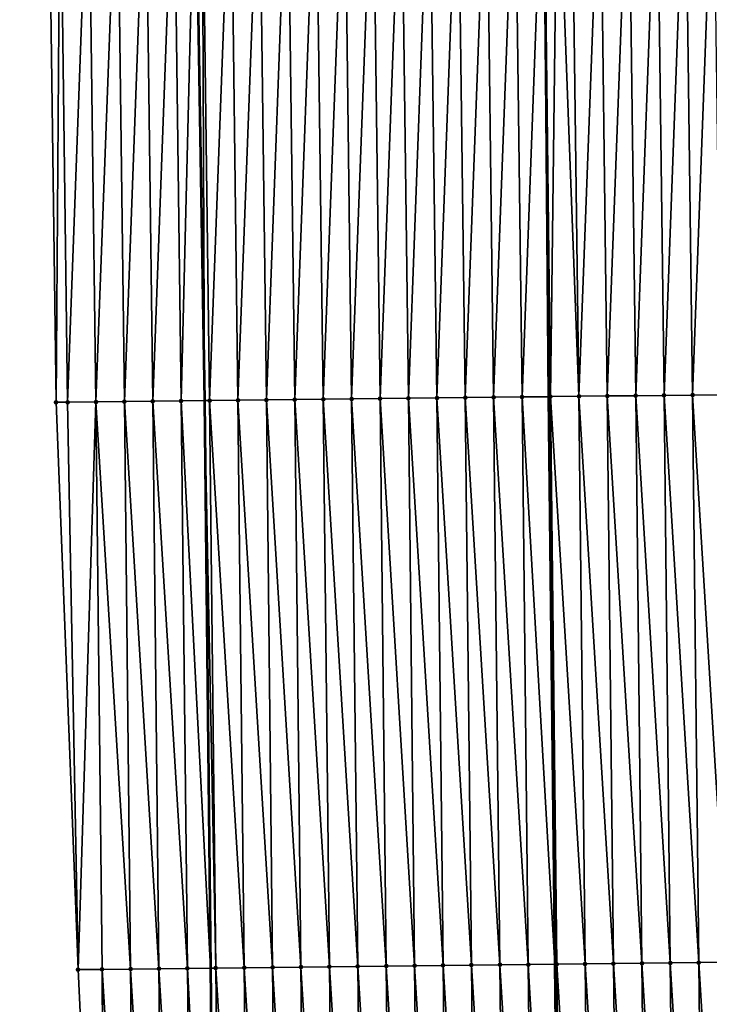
# Model space of a CAD drawing. Header units: feet. Extents: x 2007189 to 2022806, y 818621 to 837694.
# Tile 512 of 656: x 2011316 to 2011340, y 832125 to 832160. Entities that reach past the tile are written whole.
import ezdxf

# ---------------------------------------------------------------- set-up
doc = ezdxf.new("R2010")
doc.units = ezdxf.units.FT
doc.header["$MEASUREMENT"] = 0
for name, color, linetype, lineweight in [('EP_Travel Lane', 172, 'Continuous', 53), ('Road Shots', 141, 'Continuous', 100), ('Road X-Section', 40, 'Continuous', 13), ('STRIPING', 60, 'Continuous', 53)]:
    doc.layers.add(name, color=color, linetype=linetype, lineweight=lineweight)
doc.layers.add('I-77-MM17-21_SB-Surface-Border', color=7, linetype='Continuous')
doc.layers.add('I-77-MM17-21_SB-Surface-TIN', color=7, linetype='Continuous')

msp = doc.modelspace()

# ---------------------------------------------------------------- linework, layer by layer
at = {"layer": 'EP_Travel Lane'}
msp.add_polyline3d([(2011320.229404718, 832326.6001406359, 312.6633552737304), (2011320.433561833, 832306.6063565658, 313.1193621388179), (2011320.637717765, 832286.612688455, 313.5801420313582), (2011320.841858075, 832266.6205501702, 314.1038907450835), (2011321.04600702, 832246.627566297, 314.5928343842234), (2011321.25015646, 832226.6345338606, 315.0797791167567), (2011321.454310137, 832206.6410865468, 315.5496429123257), (2011321.658457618, 832186.6482460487, 316.0444922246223), (2011321.862608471, 832166.6550752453, 316.5257416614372), (2011322.19731269, 832146.6354123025, 317.0341236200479), (2011322.41078247, 832126.6427959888, 317.5340502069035), (2011322.624254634, 832106.6499563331, 318.0248017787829), (2011322.837730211, 832086.6567971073, 318.5024106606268), (2011323.04584078, 832066.6776589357, 318.9931472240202)], dxfattribs=at)
at = {"layer": 'I-77-MM17-21_SB-Surface-Border', "color": 3, "linetype": 'Continuous', "lineweight": -3}
msp.add_polyline3d([(2011321.215974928, 832066.6576875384, 318.9463018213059), (2011320.000191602, 832086.6238370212, 318.4208472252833), (2011318.692486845, 832106.6042119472, 317.9087439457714), (2011317.744408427, 832126.5883094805, 317.3882814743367), (2011316.97201691, 832146.5747154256, 316.8838743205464), (2011316.705161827, 832166.601694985, 316.372026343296), (2011316.399777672, 832186.5931513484, 315.8603220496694), (2011315.963001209, 832206.5836005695, 315.3592159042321), (2011315.691599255, 832226.5764894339, 314.8930111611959), (2011315.945215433, 832246.5744630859, 314.4280762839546), (2011316.23489228, 832266.572610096, 313.9559899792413), (2011316.927647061, 832286.5743075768, 313.4703408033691), (2011316.609015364, 832306.5666513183, 313.000406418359), (2011317.983130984, 832326.5768164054, 312.5933194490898)], dxfattribs=at)
at = {"layer": 'I-77-MM17-21_SB-Surface-TIN', "color": 128, "linetype": 'Continuous', "lineweight": -3}
for points in [[(2011320.374197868, 832146.6144924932, 316.9922807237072), (2011321.117912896, 832166.6475148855, 316.5096103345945), (2011320.117965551, 832166.6372319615, 316.4825510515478)], [(2011320.374197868, 832146.6144924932, 316.9922807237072), (2011321.374131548, 832146.6260258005, 317.0176676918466), (2011321.117912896, 832166.6475148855, 316.5096103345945)], [(2011321.374131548, 832146.6260258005, 317.0176676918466), (2011321.862608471, 832166.6550752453, 316.5257416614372), (2011321.117912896, 832166.6475148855, 316.5096103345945)], [(2011321.374131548, 832146.6260258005, 317.0176676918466), (2011322.19731269, 832146.6354123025, 317.0341236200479), (2011321.862608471, 832166.6550752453, 316.5257416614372)], [(2011322.117861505, 832166.6576666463, 316.531270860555), (2011321.862608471, 832166.6550752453, 316.5257416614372), (2011322.19731269, 832146.6354123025, 317.0341236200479)], [(2011322.374066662, 832146.637427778, 317.0376570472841), (2011323.117808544, 832166.6679813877, 316.5596397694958), (2011322.117861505, 832166.6576666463, 316.531270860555)], [(2011322.374066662, 832146.637427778, 317.0376570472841), (2011322.117861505, 832166.6576666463, 316.531270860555), (2011322.19731269, 832146.6354123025, 317.0341236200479)], [(2011322.374066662, 832146.637427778, 317.0376570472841), (2011323.373999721, 832146.6490179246, 317.0653801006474), (2011323.117808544, 832166.6679813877, 316.5596397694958)], [(2011323.373999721, 832146.6490179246, 317.0653801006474), (2011324.1177572, 832166.6781280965, 316.5810923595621), (2011323.117808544, 832166.6679813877, 316.5596397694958)], [(2011323.373999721, 832146.6490179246, 317.0653801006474), (2011324.373934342, 832146.6604649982, 317.0872228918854), (2011324.1177572, 832166.6781280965, 316.5810923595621)], [(2011324.373934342, 832146.6604649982, 317.0872228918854), (2011325.117705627, 832166.6882986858, 316.6035278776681), (2011324.1177572, 832166.6781280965, 316.5810923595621)], [(2011324.373934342, 832146.6604649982, 317.0872228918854), (2011325.373869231, 832146.671887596, 317.1080597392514), (2011325.117705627, 832166.6882986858, 316.6035278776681)], [(2011325.373869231, 832146.671887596, 317.1080597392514), (2011326.117655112, 832166.6983593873, 316.6214403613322), (2011325.117705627, 832166.6882986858, 316.6035278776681)], [(2011325.373869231, 832146.671887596, 317.1080597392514), (2011326.373804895, 832146.6832391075, 317.1259749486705), (2011326.117655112, 832166.6983593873, 316.6214403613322)], [(2011326.373804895, 832146.6832391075, 317.1259749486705), (2011327.117604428, 832166.7084375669, 316.6400722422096), (2011326.117655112, 832166.6983593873, 316.6214403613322)], [(2011326.373804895, 832146.6832391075, 317.1259749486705), (2011327.373739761, 832146.6946638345, 317.146899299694), (2011327.117604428, 832166.7084375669, 316.6400722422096)], [(2011327.373739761, 832146.6946638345, 317.146899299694), (2011328.117554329, 832166.7184550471, 316.6562057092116), (2011327.117604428, 832166.7084375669, 316.6400722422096)], [(2011327.373739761, 832146.6946638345, 317.146899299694), (2011328.373675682, 832146.7059917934, 317.1638465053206), (2011328.117554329, 832166.7184550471, 316.6562057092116)], [(2011328.373675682, 832146.7059917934, 317.1638465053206), (2011329.11750326, 832166.7285732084, 316.6764832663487), (2011328.117554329, 832166.7184550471, 316.6562057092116)], [(2011328.373675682, 832146.7059917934, 317.1638465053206), (2011329.37361122, 832146.7173549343, 317.182239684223), (2011329.11750326, 832166.7285732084, 316.6764832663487)], [(2011329.37361122, 832146.7173549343, 317.182239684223), (2011330.117452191, 832166.7386914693, 316.696764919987), (2011329.11750326, 832166.7285732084, 316.6764832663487)], [(2011329.37361122, 832146.7173549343, 317.182239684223), (2011330.373545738, 832146.7288114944, 317.2044723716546), (2011330.117452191, 832166.7386914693, 316.696764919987)], [(2011330.373545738, 832146.7288114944, 317.2044723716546), (2011331.117402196, 832166.7486980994, 316.7124517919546), (2011330.117452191, 832166.7386914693, 316.696764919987)], [(2011330.373545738, 832146.7288114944, 317.2044723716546), (2011331.373481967, 832146.7401112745, 317.2202614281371), (2011331.117402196, 832166.7486980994, 316.7124517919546)], [(2011331.373481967, 832146.7401112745, 317.2202614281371), (2011332.117350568, 832166.7588743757, 316.7351213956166), (2011331.117402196, 832166.7486980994, 316.7124517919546)], [(2011331.373481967, 832146.7401112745, 317.2202614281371), (2011332.37341751, 832146.751473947, 317.2386353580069), (2011332.117350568, 832166.7588743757, 316.7351213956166)], [(2011332.37341751, 832146.751473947, 317.2386353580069), (2011333.117297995, 832166.7691487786, 316.761829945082), (2011332.117350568, 832166.7588743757, 316.7351213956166)], [(2011332.37341751, 832146.751473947, 317.2386353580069), (2011333.373351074, 832146.7630178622, 317.2644583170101), (2011333.117297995, 832166.7691487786, 316.761829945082)], [(2011333.373351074, 832146.7630178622, 317.2644583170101), (2011334.117245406, 832166.7794249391, 316.7886108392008), (2011333.117297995, 832166.7691487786, 316.761829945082)], [(2011333.373351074, 832146.7630178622, 317.2644583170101), (2011334.309262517, 832146.7737669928, 317.2863401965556), (2011334.117245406, 832166.7794249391, 316.7886108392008)], [(2011334.117245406, 832166.7794249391, 316.7886108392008), (2011334.309262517, 832146.7737669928, 317.2863401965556), (2011334.140194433, 832166.7796611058, 316.7892389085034)], [(2011334.373285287, 832146.7745023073, 317.2878370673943), (2011334.625659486, 832166.7846569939, 316.8025251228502), (2011334.140194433, 832166.7796611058, 316.7892389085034)], [(2011334.373285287, 832146.7745023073, 317.2878370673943), (2011334.140194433, 832166.7796611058, 316.7892389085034), (2011334.309262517, 832146.7737669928, 317.2863401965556)], [(2011334.373285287, 832146.7745023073, 317.2878370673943), (2011335.373216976, 832146.7862180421, 317.3207217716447), (2011334.625659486, 832166.7846569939, 316.8025251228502)], [(2011335.373216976, 832146.7862180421, 317.3207217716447), (2011335.117192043, 832166.7897814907, 316.8187006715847), (2011334.625659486, 832166.7846569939, 316.8025251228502)], [(2011335.373216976, 832146.7862180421, 317.3207217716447), (2011336.117140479, 832166.7999510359, 316.8410932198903), (2011335.117192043, 832166.7897814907, 316.8187006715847)], [(2011335.373216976, 832146.7862180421, 317.3207217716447), (2011336.373150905, 832146.7977285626, 317.3451722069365), (2011336.117140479, 832166.7999510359, 316.8410932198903)], [(2011336.373150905, 832146.7977285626, 317.3451722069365), (2011337.117089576, 832166.8100520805, 316.8606662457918), (2011336.117140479, 832166.7999510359, 316.8410932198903)], [(2011336.373150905, 832146.7977285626, 317.3451722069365), (2011337.373086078, 832146.8091250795, 317.3649371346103), (2011337.117089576, 832166.8100520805, 316.8606662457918)], [(2011337.373086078, 832146.8091250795, 317.3649371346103), (2011338.11703787, 832166.8202364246, 316.8836679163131), (2011337.117089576, 832166.8100520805, 316.8606662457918)], [(2011337.373086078, 832146.8091250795, 317.3649371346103), (2011338.373020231, 832146.8206150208, 317.3885417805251), (2011338.11703787, 832166.8202364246, 316.8836679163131)], [(2011338.373020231, 832146.8206150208, 317.3885417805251), (2011339.116986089, 832166.8304285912, 316.9069915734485), (2011338.11703787, 832166.8202364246, 316.8836679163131)], [(2011338.373020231, 832146.8206150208, 317.3885417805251), (2011339.372954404, 832146.8321032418, 317.4120757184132), (2011339.116986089, 832166.8304285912, 316.9069915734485)], [(2011339.372954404, 832146.8321032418, 317.4120757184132), (2011340.116934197, 832166.8406323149, 316.9307909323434), (2011339.116986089, 832166.8304285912, 316.9069915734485)], [(2011339.372954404, 832146.8321032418, 317.4120757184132), (2011340.372887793, 832146.8436630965, 317.4385537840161), (2011340.116934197, 832166.8406323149, 316.9307909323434)], [(2011316.97201691, 832146.5747154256, 316.8838743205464), (2011317.118127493, 832166.6059698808, 316.3843611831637), (2011316.705161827, 832166.601694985, 316.372026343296)], [(2011316.97201691, 832146.5747154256, 316.8838743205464), (2011317.374401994, 832146.5794193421, 316.8966701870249), (2011317.118127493, 832166.6059698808, 316.3843611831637)], [(2011317.374401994, 832146.5794193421, 316.8966701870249), (2011318.118073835, 832166.6163570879, 316.415712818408), (2011317.118127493, 832166.6059698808, 316.3843611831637)], [(2011317.374401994, 832146.5794193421, 316.8966701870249), (2011318.374334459, 832146.591063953, 316.9266317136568), (2011318.118073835, 832166.6163570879, 316.415712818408)], [(2011318.374334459, 832146.591063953, 316.9266317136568), (2011319.118019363, 832166.6268287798, 316.4505418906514), (2011318.118073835, 832166.6163570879, 316.415712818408)], [(2011318.374334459, 832146.591063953, 316.9266317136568), (2011319.374266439, 832146.6027529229, 316.9584163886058), (2011319.118019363, 832166.6268287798, 316.4505418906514)], [(2011319.374266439, 832146.6027529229, 316.9584163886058), (2011320.117965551, 832166.6372319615, 316.4825510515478), (2011319.118019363, 832166.6268287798, 316.4505418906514)], [(2011319.374266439, 832146.6027529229, 316.9584163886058), (2011320.374197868, 832146.6144924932, 316.9922807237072), (2011320.117965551, 832166.6372319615, 316.4825510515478)], [(2011317.744408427, 832126.5883094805, 317.3882814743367), (2011317.374401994, 832146.5794193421, 316.8966701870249), (2011316.97201691, 832146.5747154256, 316.8838743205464)], [(2011317.744408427, 832126.5883094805, 317.3882814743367), (2011318.374334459, 832146.591063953, 316.9266317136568), (2011317.374401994, 832146.5794193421, 316.8966701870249)], [(2011317.744408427, 832126.5883094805, 317.3882814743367), (2011318.592581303, 832126.5982592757, 317.4166745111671), (2011318.374334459, 832146.591063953, 316.9266317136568)], [(2011319.592512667, 832126.6100047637, 317.4507820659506), (2011319.374266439, 832146.6027529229, 316.9584163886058), (2011318.374334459, 832146.591063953, 316.9266317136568)], [(2011318.592581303, 832126.5982592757, 317.4166745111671), (2011319.592512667, 832126.6100047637, 317.4507820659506), (2011318.374334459, 832146.591063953, 316.9266317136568)], [(2011320.592444, 832126.6217530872, 317.4850061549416), (2011320.374197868, 832146.6144924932, 316.9922807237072), (2011319.374266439, 832146.6027529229, 316.9584163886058)], [(2011319.592512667, 832126.6100047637, 317.4507820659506), (2011320.592444, 832126.6217530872, 317.4850061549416), (2011319.374266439, 832146.6027529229, 316.9584163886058)], [(2011321.592376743, 832126.6333721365, 317.5139171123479), (2011321.374131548, 832146.6260258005, 317.0176676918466), (2011320.374197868, 832146.6144924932, 316.9922807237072)], [(2011320.592444, 832126.6217530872, 317.4850061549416), (2011321.592376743, 832126.6333721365, 317.5139171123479), (2011320.374197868, 832146.6144924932, 316.9922807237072)], [(2011321.374131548, 832146.6260258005, 317.0176676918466), (2011322.41078247, 832126.6427959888, 317.5340502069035), (2011322.19731269, 832146.6354123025, 317.0341236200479)], [(2011321.592376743, 832126.6333721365, 317.5139171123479), (2011322.41078247, 832126.6427959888, 317.5340502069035), (2011321.374131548, 832146.6260258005, 317.0176676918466)], [(2011322.592310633, 832126.6448862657, 317.5385158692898), (2011322.374066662, 832146.637427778, 317.0376570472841), (2011322.19731269, 832146.6354123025, 317.0341236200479)], [(2011322.592310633, 832126.6448862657, 317.5385158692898), (2011322.19731269, 832146.6354123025, 317.0341236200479), (2011322.41078247, 832126.6427959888, 317.5340502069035)], [(2011323.59224392, 832126.6564555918, 317.5653832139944), (2011323.373999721, 832146.6490179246, 317.0653801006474), (2011322.374066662, 832146.637427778, 317.0376570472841)], [(2011322.592310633, 832126.6448862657, 317.5385158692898), (2011323.59224392, 832126.6564555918, 317.5653832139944), (2011322.374066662, 832146.637427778, 317.0376570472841)], [(2011324.592177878, 832126.667963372, 317.5897210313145), (2011324.373934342, 832146.6604649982, 317.0872228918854), (2011323.373999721, 832146.6490179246, 317.0653801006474)], [(2011323.59224392, 832126.6564555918, 317.5653832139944), (2011324.592177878, 832126.667963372, 317.5897210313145), (2011323.373999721, 832146.6490179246, 317.0653801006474)], [(2011325.592113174, 832126.6793486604, 317.6090244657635), (2011325.373869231, 832146.671887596, 317.1080597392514), (2011324.373934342, 832146.6604649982, 317.0872228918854)], [(2011324.592177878, 832126.667963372, 317.5897210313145), (2011325.592113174, 832126.6793486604, 317.6090244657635), (2011324.373934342, 832146.6604649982, 317.0872228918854)], [(2011326.592049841, 832126.6906083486, 317.6231657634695), (2011326.373804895, 832146.6832391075, 317.1259749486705), (2011325.373869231, 832146.671887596, 317.1080597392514)], [(2011325.592113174, 832126.6793486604, 317.6090244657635), (2011326.592049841, 832126.6906083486, 317.6231657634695), (2011325.373869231, 832146.671887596, 317.1080597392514)], [(2011327.591986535, 832126.7018655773, 317.6372059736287), (2011327.373739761, 832146.6946638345, 317.146899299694), (2011326.373804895, 832146.6832391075, 317.1259749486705)], [(2011326.592049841, 832126.6906083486, 317.6231657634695), (2011327.591986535, 832126.7018655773, 317.6372059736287), (2011326.373804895, 832146.6832391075, 317.1259749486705)], [(2011328.59192246, 832126.713193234, 317.6541407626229), (2011328.373675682, 832146.7059917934, 317.1638465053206), (2011327.373739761, 832146.6946638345, 317.146899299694)], [(2011327.591986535, 832126.7018655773, 317.6372059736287), (2011328.59192246, 832126.713193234, 317.6541407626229), (2011327.373739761, 832146.6946638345, 317.146899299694)], [(2011329.591858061, 832126.724550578, 317.6722956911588), (2011329.37361122, 832146.7173549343, 317.182239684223), (2011328.373675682, 832146.7059917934, 317.1638465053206)], [(2011328.59192246, 832126.713193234, 317.6541407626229), (2011329.591858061, 832126.724550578, 317.6722956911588), (2011328.373675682, 832146.7059917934, 317.1638465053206)], [(2011330.591793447, 832126.7359275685, 317.6912580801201), (2011330.373545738, 832146.7288114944, 317.2044723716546), (2011329.37361122, 832146.7173549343, 317.182239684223)], [(2011329.591858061, 832126.724550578, 317.6722956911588), (2011330.591793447, 832126.7359275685, 317.6912580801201), (2011329.37361122, 832146.7173549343, 317.182239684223)], [(2011331.591730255, 832126.747174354, 317.70486908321), (2011331.373481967, 832146.7401112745, 317.2202614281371), (2011330.373545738, 832146.7288114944, 317.2044723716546)], [(2011330.591793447, 832126.7359275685, 317.6912580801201), (2011331.591730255, 832126.747174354, 317.70486908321), (2011330.373545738, 832146.7288114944, 317.2044723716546)], [(2011332.591666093, 832126.758509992, 317.722131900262), (2011332.37341751, 832146.751473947, 317.2386353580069), (2011331.373481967, 832146.7401112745, 317.2202614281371)], [(2011331.591730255, 832126.747174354, 317.70486908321), (2011332.591666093, 832126.758509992, 317.722131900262), (2011331.373481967, 832146.7401112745, 317.2202614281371)], [(2011333.591601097, 832126.7699219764, 317.7425325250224), (2011333.373351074, 832146.7630178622, 317.2644583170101), (2011332.37341751, 832146.751473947, 317.2386353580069)], [(2011332.591666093, 832126.758509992, 317.722131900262), (2011333.591601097, 832126.7699219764, 317.7425325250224), (2011332.37341751, 832146.751473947, 317.2386353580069)], [(2011333.373351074, 832146.7630178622, 317.2644583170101), (2011334.527556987, 832126.7805914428, 317.7611206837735), (2011334.309262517, 832146.7737669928, 317.2863401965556)], [(2011333.591601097, 832126.7699219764, 317.7425325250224), (2011334.527556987, 832126.7805914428, 317.7611206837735), (2011333.373351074, 832146.7630178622, 317.2644583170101)], [(2011334.591536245, 832126.781320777, 317.7623913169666), (2011334.373285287, 832146.7745023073, 317.2878370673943), (2011334.309262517, 832146.7737669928, 317.2863401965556)], [(2011334.591536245, 832126.781320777, 317.7623913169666), (2011334.309262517, 832146.7737669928, 317.2863401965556), (2011334.527556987, 832126.7805914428, 317.7611206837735)], [(2011335.59146939, 832126.7929031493, 317.7897948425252), (2011335.373216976, 832146.7862180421, 317.3207217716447), (2011334.373285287, 832146.7745023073, 317.2878370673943)], [(2011334.591536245, 832126.781320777, 317.7623913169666), (2011335.59146939, 832126.7929031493, 317.7897948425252), (2011334.373285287, 832146.7745023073, 317.2878370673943)], [(2011336.591403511, 832126.8043960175, 317.8135197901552), (2011336.373150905, 832146.7977285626, 317.3451722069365), (2011335.373216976, 832146.7862180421, 317.3207217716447)], [(2011335.59146939, 832126.7929031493, 317.7897948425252), (2011336.591403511, 832126.8043960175, 317.8135197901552), (2011335.373216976, 832146.7862180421, 317.3207217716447)], [(2011337.591337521, 832126.8158991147, 317.8376651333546), (2011337.373086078, 832146.8091250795, 317.3649371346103), (2011336.373150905, 832146.7977285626, 317.3451722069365)], [(2011336.591403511, 832126.8043960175, 317.8135197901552), (2011337.591337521, 832126.8158991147, 317.8376651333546), (2011336.373150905, 832146.7977285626, 317.3451722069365)], [(2011338.591271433, 832126.8274111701, 317.8621786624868), (2011338.373020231, 832146.8206150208, 317.3885417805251), (2011337.373086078, 832146.8091250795, 317.3649371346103)], [(2011337.591337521, 832126.8158991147, 317.8376651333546), (2011338.591271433, 832126.8274111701, 317.8621786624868), (2011337.373086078, 832146.8091250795, 317.3649371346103)], [(2011339.591205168, 832126.8389394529, 317.8873591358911), (2011339.372954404, 832146.8321032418, 317.4120757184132), (2011338.373020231, 832146.8206150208, 317.3885417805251)], [(2011338.591271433, 832126.8274111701, 317.8621786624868), (2011339.591205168, 832126.8389394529, 317.8873591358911), (2011338.373020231, 832146.8206150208, 317.3885417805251)], [(2011340.591138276, 832126.8505251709, 317.914900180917), (2011340.372887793, 832146.8436630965, 317.4385537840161), (2011339.372954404, 832146.8321032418, 317.4120757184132)], [(2011339.591205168, 832126.8389394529, 317.8873591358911), (2011340.591138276, 832126.8505251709, 317.914900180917), (2011339.372954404, 832146.8321032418, 317.4120757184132)], [(2011332.809917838, 832106.7652563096, 318.1937230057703), (2011332.591666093, 832126.758509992, 317.722131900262), (2011331.591730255, 832126.747174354, 317.70486908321)], [(2011333.809853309, 832106.7766255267, 318.2123657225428), (2011333.591601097, 832126.7699219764, 317.7425325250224), (2011332.591666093, 832126.758509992, 317.722131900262)], [(2011332.809917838, 832106.7652563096, 318.1937230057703), (2011333.809853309, 832106.7766255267, 318.2123657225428), (2011332.591666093, 832126.758509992, 317.722131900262)], [(2011333.591601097, 832126.7699219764, 317.7425325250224), (2011334.745852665, 832106.7873051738, 318.2313525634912), (2011334.527556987, 832126.7805914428, 317.7611206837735)], [(2011333.809853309, 832106.7766255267, 318.2123657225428), (2011334.745852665, 832106.7873051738, 318.2313525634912), (2011333.591601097, 832126.7699219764, 317.7425325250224)], [(2011334.809788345, 832106.7880346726, 318.2326495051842), (2011334.591536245, 832126.781320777, 317.7623913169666), (2011334.527556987, 832126.7805914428, 317.7611206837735)], [(2011334.809788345, 832106.7880346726, 318.2326495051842), (2011334.527556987, 832126.7805914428, 317.7611206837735), (2011334.745852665, 832106.7873051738, 318.2313525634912)], [(2011335.809722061, 832106.799564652, 318.2578995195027), (2011335.59146939, 832126.7929031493, 317.7897948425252), (2011334.591536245, 832126.781320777, 317.7623913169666)], [(2011334.809788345, 832106.7880346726, 318.2326495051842), (2011335.809722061, 832106.799564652, 318.2578995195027), (2011334.591536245, 832126.781320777, 317.7623913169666)], [(2011336.809655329, 832106.8111357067, 318.2848377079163), (2011336.591403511, 832126.8043960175, 317.8135197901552), (2011335.59146939, 832126.7929031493, 317.7897948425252)], [(2011335.809722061, 832106.799564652, 318.2578995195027), (2011336.809655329, 832106.8111357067, 318.2848377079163), (2011335.59146939, 832126.7929031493, 317.7897948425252)], [(2011337.809588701, 832106.8226972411, 318.3113846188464), (2011337.591337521, 832126.8158991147, 317.8376651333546), (2011336.591403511, 832126.8043960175, 317.8135197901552)], [(2011336.809655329, 832106.8111357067, 318.2848377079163), (2011337.809588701, 832106.8226972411, 318.3113846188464), (2011336.591403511, 832126.8043960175, 317.8135197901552)], [(2011338.809522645, 832106.8342063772, 318.335777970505), (2011338.591271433, 832126.8274111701, 317.8621786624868), (2011337.591337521, 832126.8158991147, 317.8376651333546)], [(2011337.809588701, 832106.8226972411, 318.3113846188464), (2011338.809522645, 832106.8342063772, 318.335777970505), (2011337.591337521, 832126.8158991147, 317.8376651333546)], [(2011339.80945729, 832106.8456512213, 318.3575289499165), (2011339.591205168, 832126.8389394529, 317.8873591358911), (2011338.591271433, 832126.8274111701, 317.8621786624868)], [(2011338.809522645, 832106.8342063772, 318.335777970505), (2011339.80945729, 832106.8456512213, 318.3575289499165), (2011338.591271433, 832126.8274111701, 317.8621786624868)], [(2011340.8093911, 832106.857172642, 318.3824271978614), (2011340.591138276, 832126.8505251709, 317.914900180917), (2011339.591205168, 832126.8389394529, 317.8873591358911)], [(2011339.80945729, 832106.8456512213, 318.3575289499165), (2011340.8093911, 832106.857172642, 318.3824271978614), (2011339.591205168, 832126.8389394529, 317.8873591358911)], [(2011318.692486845, 832106.6042119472, 317.9087439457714), (2011318.592581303, 832126.5982592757, 317.4166745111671), (2011317.744408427, 832126.5883094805, 317.3882814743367)], [(2011319.810757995, 832106.6173389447, 317.9465367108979), (2011319.592512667, 832126.6100047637, 317.4507820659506), (2011318.592581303, 832126.5982592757, 317.4166745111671)], [(2011318.692486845, 832106.6042119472, 317.9087439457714), (2011318.810826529, 832106.6056028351, 317.9128148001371), (2011318.592581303, 832126.5982592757, 317.4166745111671)], [(2011318.810826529, 832106.6056028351, 317.9128148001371), (2011319.810757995, 832106.6173389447, 317.9465367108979), (2011318.592581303, 832126.5982592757, 317.4166745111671)], [(2011320.810690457, 832106.628983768, 317.9765067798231), (2011320.592444, 832126.6217530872, 317.4850061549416), (2011319.592512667, 832126.6100047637, 317.4507820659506)], [(2011319.810757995, 832106.6173389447, 317.9465367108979), (2011320.810690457, 832106.628983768, 317.9765067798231), (2011319.592512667, 832126.6100047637, 317.4507820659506)], [(2011321.81062345, 832106.6405800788, 318.0044829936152), (2011321.592376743, 832126.6333721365, 317.5139171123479), (2011320.592444, 832126.6217530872, 317.4850061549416)], [(2011320.810690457, 832106.628983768, 317.9765067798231), (2011321.81062345, 832106.6405800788, 318.0044829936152), (2011320.592444, 832126.6217530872, 317.4850061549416)], [(2011321.592376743, 832126.6333721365, 317.5139171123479), (2011322.624254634, 832106.6499563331, 318.0248017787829), (2011322.41078247, 832126.6427959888, 317.5340502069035)], [(2011321.81062345, 832106.6405800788, 318.0044829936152), (2011322.624254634, 832106.6499563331, 318.0248017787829), (2011321.592376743, 832126.6333721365, 317.5139171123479)], [(2011322.81055724, 832106.6521032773, 318.0294543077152), (2011322.592310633, 832126.6448862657, 317.5385158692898), (2011322.41078247, 832126.6427959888, 317.5340502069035)], [(2011322.81055724, 832106.6521032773, 318.0294543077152), (2011322.41078247, 832126.6427959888, 317.5340502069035), (2011322.624254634, 832106.6499563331, 318.0248017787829)], [(2011323.810492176, 832106.663521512, 318.0501116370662), (2011323.59224392, 832126.6564555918, 317.5653832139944), (2011322.592310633, 832126.6448862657, 317.5385158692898)], [(2011322.81055724, 832106.6521032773, 318.0294543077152), (2011323.810492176, 832106.663521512, 318.0501116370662), (2011322.592310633, 832126.6448862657, 317.5385158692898)], [(2011324.81042764, 832106.6748913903, 318.0687815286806), (2011324.592177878, 832126.667963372, 317.5897210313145), (2011323.59224392, 832126.6564555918, 317.5653832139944)], [(2011323.810492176, 832106.663521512, 318.0501116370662), (2011324.81042764, 832106.6748913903, 318.0687815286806), (2011323.59224392, 832126.6564555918, 317.5653832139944)], [(2011325.810363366, 832106.6862373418, 318.0864680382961), (2011325.592113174, 832126.6793486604, 317.6090244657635), (2011324.592177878, 832126.667963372, 317.5897210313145)], [(2011324.81042764, 832106.6748913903, 318.0687815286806), (2011325.810363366, 832106.6862373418, 318.0864680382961), (2011324.592177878, 832126.667963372, 317.5897210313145)], [(2011326.81029997, 832106.6975027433, 318.1008439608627), (2011326.592049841, 832126.6906083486, 317.6231657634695), (2011325.592113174, 832126.6793486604, 317.6090244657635)], [(2011325.810363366, 832106.6862373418, 318.0864680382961), (2011326.81029997, 832106.6975027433, 318.1008439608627), (2011325.592113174, 832126.6793486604, 317.6090244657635)], [(2011327.810236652, 832106.7087610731, 318.1149292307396), (2011327.591986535, 832126.7018655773, 317.6372059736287), (2011326.592049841, 832126.6906083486, 317.6231657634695)], [(2011326.81029997, 832106.6975027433, 318.1008439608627), (2011327.810236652, 832106.7087610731, 318.1149292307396), (2011326.592049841, 832126.6906083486, 317.6231657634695)], [(2011328.81017277, 832106.7200709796, 318.1311342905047), (2011328.59192246, 832126.713193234, 317.6541407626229), (2011327.591986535, 832126.7018655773, 317.6372059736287)], [(2011327.810236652, 832106.7087610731, 318.1149292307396), (2011328.81017277, 832106.7200709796, 318.1311342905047), (2011327.591986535, 832126.7018655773, 317.6372059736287)], [(2011329.810109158, 832106.7313562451, 318.146326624), (2011329.591858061, 832126.724550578, 317.6722956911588), (2011328.59192246, 832126.713193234, 317.6541407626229)], [(2011328.81017277, 832106.7200709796, 318.1311342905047), (2011329.810109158, 832106.7313562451, 318.146326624), (2011328.59192246, 832126.713193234, 317.6541407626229)], [(2011330.810045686, 832106.742628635, 318.160989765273), (2011330.591793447, 832126.7359275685, 317.6912580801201), (2011329.591858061, 832126.724550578, 317.6722956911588)], [(2011329.810109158, 832106.7313562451, 318.146326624), (2011330.810045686, 832106.742628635, 318.160989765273), (2011329.591858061, 832126.724550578, 317.6722956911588)], [(2011331.80998218, 832106.7539041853, 318.1757827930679), (2011331.591730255, 832126.747174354, 317.70486908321), (2011330.591793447, 832126.7359275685, 317.6912580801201)], [(2011330.810045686, 832106.742628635, 318.160989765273), (2011331.80998218, 832106.7539041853, 318.1757827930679), (2011330.591793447, 832126.7359275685, 317.6912580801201)], [(2011331.80998218, 832106.7539041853, 318.1757827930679), (2011332.809917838, 832106.7652563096, 318.1937230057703), (2011331.591730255, 832126.747174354, 317.70486908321)]]:
    msp.add_3dface(points, dxfattribs=at)
at = {"layer": 'Road Shots', "lineweight": 100}
for p in [(2011316.97201691, 832146.5747154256, 316.8838743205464), (2011317.374401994, 832146.5794193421, 316.8966701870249), (2011318.374334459, 832146.591063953, 316.9266317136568), (2011319.374266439, 832146.6027529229, 316.9584163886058), (2011320.374197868, 832146.6144924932, 316.9922807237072), (2011321.374131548, 832146.6260258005, 317.0176676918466), (2011322.374066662, 832146.637427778, 317.0376570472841), (2011323.373999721, 832146.6490179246, 317.0653801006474), (2011324.373934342, 832146.6604649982, 317.0872228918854), (2011325.373869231, 832146.671887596, 317.1080597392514), (2011326.373804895, 832146.6832391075, 317.1259749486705), (2011327.373739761, 832146.6946638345, 317.146899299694), (2011328.373675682, 832146.7059917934, 317.1638465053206), (2011329.37361122, 832146.7173549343, 317.182239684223), (2011330.373545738, 832146.7288114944, 317.2044723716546), (2011331.373481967, 832146.7401112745, 317.2202614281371), (2011332.37341751, 832146.751473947, 317.2386353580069), (2011333.373351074, 832146.7630178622, 317.2644583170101), (2011334.373285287, 832146.7745023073, 317.2878370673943), (2011335.373216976, 832146.7862180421, 317.3207217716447), (2011336.373150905, 832146.7977285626, 317.3451722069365), (2011337.373086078, 832146.8091250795, 317.3649371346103), (2011338.373020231, 832146.8206150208, 317.3885417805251), (2011339.372954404, 832146.8321032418, 317.4120757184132), (2011332.591666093, 832126.758509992, 317.722131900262), (2011333.591601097, 832126.7699219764, 317.7425325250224), (2011334.591536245, 832126.781320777, 317.7623913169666), (2011335.59146939, 832126.7929031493, 317.7897948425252), (2011336.591403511, 832126.8043960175, 317.8135197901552), (2011337.591337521, 832126.8158991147, 317.8376651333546), (2011338.591271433, 832126.8274111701, 317.8621786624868), (2011339.591205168, 832126.8389394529, 317.8873591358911), (2011317.744408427, 832126.5883094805, 317.3882814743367), (2011318.592581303, 832126.5982592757, 317.4166745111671), (2011319.592512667, 832126.6100047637, 317.4507820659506), (2011320.592444, 832126.6217530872, 317.4850061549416), (2011321.592376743, 832126.6333721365, 317.5139171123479), (2011322.592310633, 832126.6448862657, 317.5385158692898), (2011323.59224392, 832126.6564555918, 317.5653832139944), (2011324.592177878, 832126.667963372, 317.5897210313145), (2011325.592113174, 832126.6793486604, 317.6090244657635), (2011326.592049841, 832126.6906083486, 317.6231657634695), (2011327.591986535, 832126.7018655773, 317.6372059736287), (2011328.59192246, 832126.713193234, 317.6541407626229), (2011329.591858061, 832126.724550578, 317.6722956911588), (2011330.591793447, 832126.7359275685, 317.6912580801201), (2011331.591730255, 832126.747174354, 317.70486908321)]:
    msp.add_point(p, dxfattribs=at)
at = {"layer": 'Road X-Section', "extrusion": (0.01091238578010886, -0.9996445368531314, 0.02432529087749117), "elevation": -809894.8022581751, "flags": 128}
msp.add_lwpolyline([(2020327.938238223, 20023.93445975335), (2020326.938238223, 20023.98142465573), (2020325.938238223, 20024.02137527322), (2020324.938238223, 20024.07039962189), (2020323.938238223, 20024.11472358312), (2020322.938238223, 20024.15325150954), (2020321.938238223, 20024.185487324), (2020320.938238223, 20024.21423721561), (2020319.938238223, 20024.24045169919), (2020318.938238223, 20024.26015493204), (2020317.938238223, 20024.27581030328), (2020316.938238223, 20024.29210241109), (2020315.938238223, 20024.30629963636), (2020314.938238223, 20024.32164538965), (2020313.938238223, 20024.33556097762), (2020312.938238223, 20024.35268699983), (2020311.938238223, 20024.37465026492), (2020310.938238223, 20024.3954667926), (2020309.938238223, 20024.41153771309), (2020309.442111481, 20024.41369283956), (2020309.224397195, 20024.41321096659), (2020308.938238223, 20024.4108053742), (2020308.361159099, 20024.4002514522), (2020307.938238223, 20024.38965673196), (2020306.938238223, 20024.36443861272), (2020305.938238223, 20024.33610346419), (2020304.938238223, 20024.31076791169), (2020303.938238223, 20024.29045987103), (2020302.938238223, 20024.26397396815), (2020301.938238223, 20024.24043306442), (2020300.938238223, 20024.21682143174), (2020299.938238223, 20024.19705065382), (2020298.938238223, 20024.17259298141), (2020297.938238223, 20024.13969854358), (2020296.938238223, 20024.11631287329), (2020295.938238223, 20024.09048227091), (2020294.938238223, 20024.07210290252), (2020293.938238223, 20024.05630917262), (2020292.938238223, 20024.03406990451), (2020291.938238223, 20024.01567128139), (2020290.938238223, 20023.99871905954), (2020289.938238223, 20023.97778851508), (2020288.938238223, 20023.95986800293), (2020287.938238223, 20023.93902498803), (2020286.938238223, 20023.91717573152), (2020285.938238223, 20023.88944447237), (2020284.938238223, 20023.86944920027), (2020283.938238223, 20023.8440547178), (2020282.938238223, 20023.81018035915), (2020281.938238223, 20023.77838627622), (2020280.938238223, 20023.74841588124), (2020280.535825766, 20023.73561622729)], dxfattribs=at)
at = {"layer": 'Road X-Section', "extrusion": (0.0109123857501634, -0.9996445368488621, 0.02432529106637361), "elevation": -809874.802314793, "flags": 128}
msp.add_lwpolyline([(2020326.938214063, 20023.98925609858), (2020325.938214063, 20024.03180566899), (2020324.938214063, 20024.07969973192), (2020323.938214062, 20024.12442351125), (2020322.938214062, 20024.16242020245), (2020321.938214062, 20024.19881561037), (2020320.938214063, 20024.22033314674), (2020319.938214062, 20024.24331445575), (2020318.938214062, 20024.26011926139), (2020317.938214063, 20024.27529516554), (2020316.938214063, 20024.29470735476), (2020315.938214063, 20024.3056577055), (2020314.938214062, 20024.31830728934), (2020313.938214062, 20024.33138505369), (2020312.938214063, 20024.34748503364), (2020311.938214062, 20024.37098315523), (2020310.938214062, 20024.39554830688), (2020309.938214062, 20024.4073760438), (2020309.520935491, 20024.40860286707), (2020309.362173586, 20024.40835049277), (2020308.938214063, 20024.40505097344), (2020308.655887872, 20024.40064456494), (2020307.938214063, 20024.38403973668), (2020306.938214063, 20024.35654762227), (2020305.938214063, 20024.33015100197), (2020304.938214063, 20024.30724571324), (2020303.938214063, 20024.28045192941), (2020302.938214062, 20024.25290273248), (2020301.938214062, 20024.22771480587), (2020300.938214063, 20024.20319402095), (2020299.938214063, 20024.17904153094), (2020298.938214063, 20024.15530956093), (2020297.938214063, 20024.12789792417), (2020296.938214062, 20024.1080332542), (2020295.938214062, 20024.08762659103), (2020294.938214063, 20024.07035866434), (2020293.938214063, 20024.05674363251), (2020292.938214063, 20024.03777563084), (2020291.938214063, 20024.01961532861), (2020290.938214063, 20024.00267552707), (2020289.938214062, 20023.98863116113), (2020288.938214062, 20023.97448567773), (2020287.938214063, 20023.95517652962), (2020286.938214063, 20023.93083150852), (2020285.938214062, 20023.90395621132), (2020284.938214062, 20023.87935017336), (2020283.938214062, 20023.85043065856), (2020282.938214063, 20023.81619643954), (2020281.938214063, 20023.78207878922), (2020281.08998311, 20023.7536773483)], dxfattribs=at)
at = {"layer": 'STRIPING'}
msp.add_polyline3d([(2011332.506998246, 832326.7239856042, 312.8963568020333), (2011332.711157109, 832306.7300303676, 313.3453183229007), (2011332.915309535, 832286.736705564, 313.8202289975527), (2011333.119455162, 832266.7440466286, 314.3225473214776), (2011333.323603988, 832246.7510742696, 314.811964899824), (2011333.527752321, 832226.7581503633, 315.3033768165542), (2011333.731899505, 832206.7653388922, 315.7994147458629), (2011333.936047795, 832186.7724190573, 316.2909961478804), (2011334.140194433, 832166.7796611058, 316.7892389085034), (2011334.309262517, 832146.7737669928, 317.2863401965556), (2011334.527556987, 832126.7805914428, 317.7611206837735), (2011334.745852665, 832106.7873051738, 318.2313525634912), (2011334.964146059, 832086.7942281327, 318.7101798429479), (2011335.173482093, 832066.8080471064, 319.216953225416)], dxfattribs=at)

doc.saveas('drawing.dxf')
